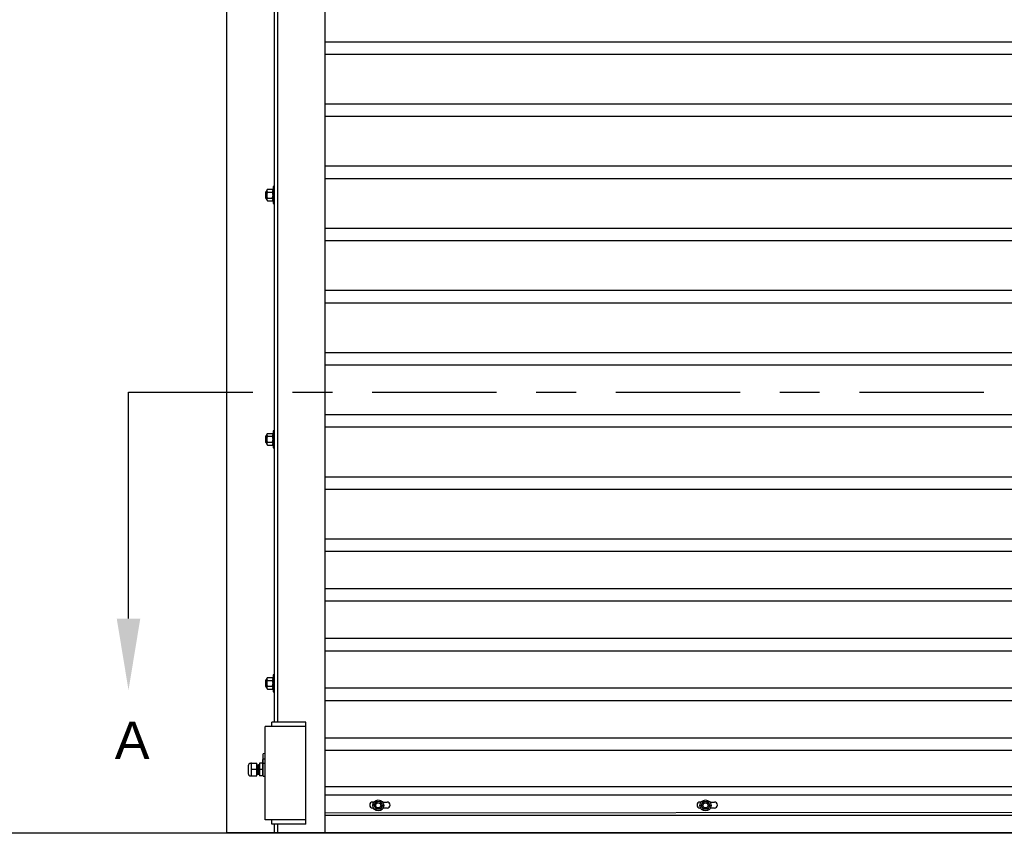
# Model space of a CAD drawing. Header units: inches. Extents: x 170 to 312, y 215 to 248.
# Tile 314 of 340: x 299.58 to 302.05, y 240.1 to 242.15. Entities that reach past the tile are written whole.
import ezdxf
from ezdxf import colors
from ezdxf.entities.mleader import LeaderData, LeaderLine
from ezdxf.math import Vec2, Vec3

# ---------------------------------------------------------------- set-up
doc = ezdxf.new("R2010")
doc.units = ezdxf.units.IN
doc.header["$LTSCALE"] = 0.25
doc.header["$MEASUREMENT"] = 0
doc.linetypes.add('CENTER', pattern=[2, 1.25, -0.25, 0.25, -0.25])
doc.layers.add('MOTOR RH', color=7, linetype='Continuous')
doc.layers.add('SECTION CUTS', color=6, linetype='CENTER')
doc.styles.add('ARIAL', font='arial.ttf', dxfattribs={"height": 0.09375})
doc.styles.get("Standard").update_dxf_attribs({"font": 'romans.shx'})

msp = doc.modelspace()

# ---------------------------------------------------------------- linework, layer by layer
at = {"layer": 'MOTOR RH'}
for p, q in [((300.344, 240.10529), (300.344, 244.32505)), ((300.09675, 240.10529), (300.09675, 244.3)), ((300.21611, 240.38253), (300.21611, 244.3)), ((300.22464, 240.38253), (300.22464, 244.3)), ((300.344, 242.09388), (304.4705, 242.09388)), ((300.344, 242.06263), (304.4705, 242.06263)), ((300.344, 241.93763), (304.4705, 241.93763)), ((300.344, 241.90638), (304.4705, 241.90638)), ((300.344, 241.78138), (304.4705, 241.78138)), ((300.344, 241.75013), (304.4705, 241.75013)), ((300.19394, 241.71566), (300.19394, 241.70064)), ((300.19496, 241.71667), (300.19496, 241.69962)), ((300.19742, 241.72094), (300.19742, 241.69536)), ((300.19912, 241.72291), (300.21099, 241.72291)), ((300.19912, 241.71553), (300.21099, 241.71553)), ((300.2127, 241.72946), (300.2127, 241.68683)), ((300.2127, 241.71667), (300.2127, 241.71922)), ((300.19912, 241.70076), (300.21099, 241.70076)), ((300.19912, 241.69338), (300.21099, 241.69338)), ((300.344, 241.62513), (304.4705, 241.62513)), ((300.344, 241.59388), (304.4705, 241.59388)), ((300.344, 241.46888), (304.4705, 241.46888)), ((300.344, 241.43763), (304.4705, 241.43763)), ((300.344, 241.31263), (304.4705, 241.31263)), ((300.344, 241.28138), (304.4705, 241.28138)), ((300.344, 241.15638), (304.4705, 241.15638)), ((300.344, 241.12513), (304.4705, 241.12513)), ((300.19394, 241.1018), (300.19394, 241.08678)), ((300.19496, 241.10281), (300.19496, 241.08576)), ((300.19742, 241.10708), (300.19742, 241.0815)), ((300.19912, 241.10906), (300.21099, 241.10906)), ((300.19912, 241.10167), (300.21099, 241.10167)), ((300.2127, 241.1156), (300.2127, 241.07297)), ((300.2127, 241.10281), (300.2127, 241.10536)), ((300.19912, 241.0869), (300.21099, 241.0869)), ((300.19912, 241.07952), (300.21099, 241.07952)), ((300.344, 241.00013), (304.4705, 241.00013)), ((300.344, 240.96888), (304.4705, 240.96888)), ((300.344, 240.84388), (304.4705, 240.84388)), ((300.344, 240.81263), (304.4705, 240.81263)), ((300.344, 240.71888), (304.4705, 240.71888)), ((300.344, 240.68763), (304.4705, 240.68763)), ((300.344, 240.59388), (304.4705, 240.59388)), ((300.344, 240.56263), (304.4705, 240.56263)), ((300.2127, 240.50174), (300.2127, 240.45911)), ((300.19394, 240.48794), (300.19394, 240.47292)), ((300.19496, 240.48895), (300.19496, 240.4719)), ((300.19742, 240.49322), (300.19742, 240.46764)), ((300.19912, 240.4952), (300.21099, 240.4952)), ((300.19912, 240.48781), (300.21099, 240.48781)), ((300.2127, 240.48895), (300.2127, 240.4915)), ((300.19912, 240.47305), (300.21099, 240.47305)), ((300.19912, 240.46566), (300.21099, 240.46566)), ((300.344, 240.46888), (304.4705, 240.46888)), ((300.344, 240.43763), (304.4705, 240.43763)), ((300.29496, 240.38253), (300.2097, 240.38253)), ((300.2097, 240.37188), (300.2097, 240.38253)), ((300.29496, 240.12676), (300.29496, 240.38253)), ((300.19265, 240.13742), (300.19265, 240.37188)), ((300.29496, 240.37188), (300.19265, 240.37188)), ((300.344, 240.34388), (304.4705, 240.34388)), ((300.19265, 240.30406), (300.18809, 240.30315)), ((300.18809, 240.24676), (300.18809, 240.30315)), ((300.344, 240.31263), (304.4705, 240.31263)), ((300.15863, 240.27953), (300.15661, 240.27739)), ((300.15863, 240.24756), (300.15851, 240.27951)), ((300.15863, 240.27953), (300.17227, 240.27953)), ((300.17227, 240.24756), (300.17227, 240.27953)), ((300.17909, 240.27953), (300.17909, 240.24756)), ((300.18621, 240.27953), (300.17909, 240.27953)), ((300.18627, 240.2886), (300.18621, 240.24756)), ((300.19265, 240.29012), (300.18809, 240.28972)), ((300.1502, 240.27312), (300.1502, 240.25397)), ((300.17227, 240.26354), (300.15661, 240.26354)), ((300.17909, 240.25233), (300.17864, 240.25233)), ((300.18621, 240.26354), (300.17909, 240.26354)), ((300.15863, 240.24756), (300.15661, 240.2497)), ((300.15661, 240.24756), (300.15661, 240.24756)), ((300.15863, 240.24756), (300.17227, 240.24756)), ((300.18621, 240.24756), (300.17909, 240.24756)), ((300.344, 240.22141), (304.4705, 240.22141)), ((300.344, 240.2001), (304.4705, 240.2001)), ((300.46336, 240.18203), (300.46633, 240.18203)), ((300.46615, 240.17347), (300.47168, 240.18305)), ((300.47168, 240.18305), (300.48275, 240.18305)), ((300.48275, 240.18305), (300.48828, 240.17347)), ((300.4881, 240.18203), (300.49951, 240.18203)), ((301.2861, 240.18203), (301.28908, 240.18203)), ((301.28889, 240.17347), (301.29443, 240.18305)), ((301.29443, 240.18305), (301.30549, 240.18305)), ((301.30549, 240.18305), (301.31103, 240.17347)), ((301.31084, 240.18203), (301.32225, 240.18203)), ((300.344, 240.15529), (304.4705, 240.15858)), ((300.46496, 240.16702), (300.46336, 240.16702)), ((300.46615, 240.17347), (300.47168, 240.16388)), ((300.48275, 240.16388), (300.47168, 240.16388)), ((300.48828, 240.17347), (300.48275, 240.16388)), ((300.49951, 240.16702), (300.48947, 240.16702)), ((301.28771, 240.16702), (301.2861, 240.16702)), ((301.28889, 240.17347), (301.29443, 240.16388)), ((301.30549, 240.16388), (301.29443, 240.16388)), ((301.31103, 240.17347), (301.30549, 240.16388)), ((301.32225, 240.16702), (301.31221, 240.16702)), ((300.29496, 240.13742), (300.19265, 240.13742)), ((300.2097, 240.12676), (300.2097, 240.13742)), ((300.29496, 240.12676), (300.2097, 240.12676)), ((300.21611, 240.10529), (300.21611, 240.12676)), ((300.22464, 240.10529), (300.22464, 240.12676)), ((300.344, 240.14894), (304.4705, 240.14894)), ((304.4705, 240.14792), (300.344, 240.14792)), ((306.28719, 240.10342), (298.55104, 240.10342)), ((300.09675, 240.10529), (304.71775, 240.10529))]:
    msp.add_line(p, q, dxfattribs=at)
for centre, radius in [((300.47722, 240.17347), 0.01385), ((300.47722, 240.17347), 0.00958), ((300.47722, 240.17347), 0.00639), ((301.29996, 240.17347), 0.01385), ((301.29996, 240.17347), 0.00958), ((301.29996, 240.17347), 0.00639)]:
    msp.add_circle(centre, radius, dxfattribs=at)
for centre, radius, start, end in [((300.15661, 240.27312), 0.00641, 90, 180), ((300.15661, 240.25397), 0.00641, 180, 270), ((300.17406, 240.25233), 0.000446, 180, 269.98974), ((300.17909, 240.25233), 0.000446, 180, 270), ((300.46336, 240.17452), 0.0075, 90, 270), ((300.49951, 240.17452), 0.0075, 270, 90), ((301.2861, 240.17452), 0.0075, 90, 270), ((301.32225, 240.17452), 0.0075, 270, 90)]:
    msp.add_arc(centre, radius, start, end, dxfattribs=at)
msp.add_ellipse((300.18442, 240.26354), major_axis=(0, 0.01678), ratio=0.9090909, start_param=5.7138504, end_param=6.0408195, dxfattribs=at)
for points in [[(300.19496, 241.71667), (300.19394, 241.71566)], [(300.19742, 241.71667), (300.19496, 241.71667)], [(300.19912, 241.72291), (300.19742, 241.72094)], [(300.2127, 241.72094), (300.21099, 241.72291)], [(300.21611, 241.72946), (300.2127, 241.72946)], [(300.19394, 241.70064), (300.19496, 241.69962)], [(300.19496, 241.69962), (300.19742, 241.69962)], [(300.19742, 241.69536), (300.19912, 241.69338)], [(300.21099, 241.69338), (300.2127, 241.69536)], [(300.2127, 241.69962), (300.2127, 241.69962)], [(300.2127, 241.68683), (300.21611, 241.68683)], [(300.19496, 241.10281), (300.19394, 241.1018)], [(300.19742, 241.10281), (300.19496, 241.10281)], [(300.19912, 241.10906), (300.19742, 241.10708)], [(300.2127, 241.10708), (300.21099, 241.10906)], [(300.21611, 241.1156), (300.2127, 241.1156)], [(300.19394, 241.08678), (300.19496, 241.08576)], [(300.19496, 241.08576), (300.19742, 241.08576)], [(300.19742, 241.0815), (300.19912, 241.07952)], [(300.21099, 241.07952), (300.2127, 241.0815)], [(300.2127, 241.08576), (300.2127, 241.08576)], [(300.2127, 241.07297), (300.21611, 241.07297)], [(300.21611, 240.50174), (300.2127, 240.50174)], [(300.19496, 240.48895), (300.19394, 240.48794)], [(300.19742, 240.48895), (300.19496, 240.48895)], [(300.19912, 240.4952), (300.19742, 240.49322)], [(300.2127, 240.49322), (300.21099, 240.4952)], [(300.19394, 240.47292), (300.19496, 240.4719)], [(300.19496, 240.4719), (300.19742, 240.4719)], [(300.19742, 240.46764), (300.19912, 240.46566)], [(300.21099, 240.46566), (300.2127, 240.46764)], [(300.2127, 240.4719), (300.2127, 240.4719)], [(300.2127, 240.45911), (300.21611, 240.45911)], [(300.18809, 240.27824), (300.18621, 240.27824)], [(300.18809, 240.2886), (300.18627, 240.2886)], [(300.17445, 240.27475), (300.17227, 240.27475)], [(300.17227, 240.25233), (300.17361, 240.25233)], [(300.1745, 240.25233), (300.17529, 240.25233)], [(300.17613, 240.27475), (300.17534, 240.27475)], [(300.17618, 240.25233), (300.17697, 240.25233)], [(300.1778, 240.27475), (300.17702, 240.27475)], [(300.17786, 240.25233), (300.17864, 240.25233)], [(300.17909, 240.27475), (300.1787, 240.27475)], [(300.18621, 240.24884), (300.18809, 240.24884)], [(300.18809, 240.24676), (300.19265, 240.24676)]]:
    msp.add_open_spline(points, degree=1, dxfattribs=at)
for points, knots in [([(300.19742, 241.71922), (300.19748, 241.71974), (300.19762, 241.72079), (300.19838, 241.72202), (300.19896, 241.72271), (300.19912, 241.72291)], [0, 0, 0, 0, 0.40629469, 0.8272685, 1, 1, 1, 1]), ([(300.19912, 241.71553), (300.19868, 241.71611), (300.19776, 241.71727), (300.19742, 241.71855), (300.19742, 241.71921), (300.19742, 241.71922)], [0, 0, 0, 0, 0.4843315, 0.9863252, 1, 1, 1, 1]), ([(300.19742, 241.70815), (300.19742, 241.70832), (300.19743, 241.70942), (300.19771, 241.71149), (300.19839, 241.71377), (300.19894, 241.7151), (300.19912, 241.71553)], [0, 0, 0, 0, 0.0665352, 0.4352862, 0.8145477, 1, 1, 1, 1]), ([(300.2127, 241.71922), (300.21263, 241.71974), (300.2125, 241.72079), (300.21173, 241.72202), (300.21116, 241.72271), (300.21099, 241.72291)], [0, 0, 0, 0, 0.4062869, 0.82727, 1, 1, 1, 1]), ([(300.21099, 241.71553), (300.21144, 241.71611), (300.21235, 241.71727), (300.21269, 241.71855), (300.2127, 241.71921), (300.2127, 241.71922)], [0, 0, 0, 0, 0.4843418, 0.9863253, 1, 1, 1, 1]), ([(300.2127, 241.70815), (300.21269, 241.70832), (300.21268, 241.70942), (300.2124, 241.71149), (300.21172, 241.71377), (300.21117, 241.7151), (300.21099, 241.71553)], [0, 0, 0, 0, 0.0665352, 0.4352862, 0.8145477, 1, 1, 1, 1]), ([(300.19912, 241.70076), (300.19887, 241.70139), (300.19827, 241.70287), (300.19758, 241.70533), (300.19747, 241.7072), (300.19742, 241.70815)], [0, 0, 0, 0, 0.2654613, 0.6280785, 1, 1, 1, 1]), ([(300.19742, 241.69707), (300.19748, 241.69759), (300.19762, 241.69864), (300.19838, 241.69986), (300.19896, 241.70056), (300.19912, 241.70076)], [0, 0, 0, 0, 0.4062945, 0.8272686, 1, 1, 1, 1]), ([(300.19912, 241.69338), (300.19868, 241.69395), (300.19776, 241.69512), (300.19742, 241.6964), (300.19742, 241.69705), (300.19742, 241.69707)], [0, 0, 0, 0, 0.4843323, 0.9863252, 1, 1, 1, 1]), ([(300.21099, 241.70076), (300.21124, 241.70139), (300.21184, 241.70287), (300.21253, 241.70533), (300.21264, 241.7072), (300.2127, 241.70815)], [0, 0, 0, 0, 0.2654595, 0.6280849, 1, 1, 1, 1]), ([(300.2127, 241.69707), (300.21263, 241.69759), (300.2125, 241.69864), (300.21173, 241.69986), (300.21116, 241.70056), (300.21099, 241.70076)], [0, 0, 0, 0, 0.40628648, 0.82726969, 1, 1, 1, 1]), ([(300.21099, 241.69338), (300.21144, 241.69395), (300.21235, 241.69512), (300.21269, 241.6964), (300.2127, 241.69705), (300.2127, 241.69707)], [0, 0, 0, 0, 0.4843415, 0.9863242, 1, 1, 1, 1]), ([(300.19742, 241.10536), (300.19748, 241.10588), (300.19762, 241.10693), (300.19838, 241.10816), (300.19896, 241.10885), (300.19912, 241.10906)], [0, 0, 0, 0, 0.40629469, 0.8272685, 1, 1, 1, 1]), ([(300.19912, 241.10167), (300.19868, 241.10225), (300.19776, 241.10341), (300.19742, 241.10469), (300.19742, 241.10535), (300.19742, 241.10536)], [0, 0, 0, 0, 0.4843315, 0.9863252, 1, 1, 1, 1]), ([(300.19742, 241.09429), (300.19742, 241.09446), (300.19743, 241.09556), (300.19771, 241.09763), (300.19839, 241.09991), (300.19894, 241.10124), (300.19912, 241.10167)], [0, 0, 0, 0, 0.0665352, 0.4352862, 0.8145477, 1, 1, 1, 1]), ([(300.19912, 241.0869), (300.19887, 241.08753), (300.19827, 241.08901), (300.19758, 241.09147), (300.19747, 241.09334), (300.19742, 241.09429)], [0, 0, 0, 0, 0.2654613, 0.6280785, 1, 1, 1, 1]), ([(300.2127, 241.10536), (300.21263, 241.10588), (300.2125, 241.10693), (300.21173, 241.10816), (300.21116, 241.10885), (300.21099, 241.10906)], [0, 0, 0, 0, 0.4062869, 0.82727, 1, 1, 1, 1]), ([(300.21099, 241.10167), (300.21144, 241.10225), (300.21235, 241.10341), (300.21269, 241.10469), (300.2127, 241.10535), (300.2127, 241.10536)], [0, 0, 0, 0, 0.4843418, 0.9863253, 1, 1, 1, 1]), ([(300.2127, 241.09429), (300.21269, 241.09446), (300.21268, 241.09556), (300.2124, 241.09763), (300.21172, 241.09991), (300.21117, 241.10124), (300.21099, 241.10167)], [0, 0, 0, 0, 0.0665352, 0.4352862, 0.8145477, 1, 1, 1, 1]), ([(300.21099, 241.0869), (300.21124, 241.08753), (300.21184, 241.08901), (300.21253, 241.09147), (300.21264, 241.09334), (300.2127, 241.09429)], [0, 0, 0, 0, 0.2654595, 0.6280849, 1, 1, 1, 1]), ([(300.19742, 241.08321), (300.19748, 241.08373), (300.19762, 241.08478), (300.19838, 241.08601), (300.19896, 241.0867), (300.19912, 241.0869)], [0, 0, 0, 0, 0.4062945, 0.8272686, 1, 1, 1, 1]), ([(300.19912, 241.07952), (300.19868, 241.0801), (300.19776, 241.08126), (300.19742, 241.08254), (300.19742, 241.0832), (300.19742, 241.08321)], [0, 0, 0, 0, 0.4843323, 0.9863252, 1, 1, 1, 1]), ([(300.2127, 241.08321), (300.21263, 241.08373), (300.2125, 241.08478), (300.21173, 241.08601), (300.21116, 241.0867), (300.21099, 241.0869)], [0, 0, 0, 0, 0.40628648, 0.82726969, 1, 1, 1, 1]), ([(300.21099, 241.07952), (300.21144, 241.0801), (300.21235, 241.08126), (300.21269, 241.08254), (300.2127, 241.0832), (300.2127, 241.08321)], [0, 0, 0, 0, 0.4843415, 0.9863242, 1, 1, 1, 1]), ([(300.19742, 240.4915), (300.19748, 240.49202), (300.19762, 240.49307), (300.19838, 240.4943), (300.19896, 240.49499), (300.19912, 240.4952)], [0, 0, 0, 0, 0.40629469, 0.8272685, 1, 1, 1, 1]), ([(300.19912, 240.48781), (300.19868, 240.48839), (300.19776, 240.48956), (300.19742, 240.49083), (300.19742, 240.49149), (300.19742, 240.4915)], [0, 0, 0, 0, 0.4843315, 0.9863252, 1, 1, 1, 1]), ([(300.19742, 240.48043), (300.19742, 240.4806), (300.19743, 240.4817), (300.19771, 240.48377), (300.19839, 240.48605), (300.19894, 240.48738), (300.19912, 240.48781)], [0, 0, 0, 0, 0.0665352, 0.4352862, 0.8145477, 1, 1, 1, 1]), ([(300.19912, 240.47305), (300.19887, 240.47367), (300.19827, 240.47515), (300.19758, 240.47761), (300.19747, 240.47948), (300.19742, 240.48043)], [0, 0, 0, 0, 0.2654613, 0.6280785, 1, 1, 1, 1]), ([(300.2127, 240.4915), (300.21263, 240.49202), (300.2125, 240.49307), (300.21173, 240.4943), (300.21116, 240.49499), (300.21099, 240.4952)], [0, 0, 0, 0, 0.4062869, 0.82727, 1, 1, 1, 1]), ([(300.21099, 240.48781), (300.21144, 240.48839), (300.21235, 240.48956), (300.21269, 240.49083), (300.2127, 240.49149), (300.2127, 240.4915)], [0, 0, 0, 0, 0.4843418, 0.9863253, 1, 1, 1, 1]), ([(300.2127, 240.48043), (300.21269, 240.4806), (300.21268, 240.4817), (300.2124, 240.48377), (300.21172, 240.48605), (300.21117, 240.48738), (300.21099, 240.48781)], [0, 0, 0, 0, 0.0665352, 0.4352862, 0.8145477, 1, 1, 1, 1]), ([(300.21099, 240.47305), (300.21124, 240.47367), (300.21184, 240.47515), (300.21253, 240.47761), (300.21264, 240.47948), (300.2127, 240.48043)], [0, 0, 0, 0, 0.2654595, 0.6280849, 1, 1, 1, 1]), ([(300.19742, 240.46935), (300.19748, 240.46987), (300.19762, 240.47092), (300.19838, 240.47215), (300.19896, 240.47284), (300.19912, 240.47305)], [0, 0, 0, 0, 0.4062945, 0.8272686, 1, 1, 1, 1]), ([(300.19912, 240.46566), (300.19868, 240.46624), (300.19776, 240.4674), (300.19742, 240.46868), (300.19742, 240.46934), (300.19742, 240.46935)], [0, 0, 0, 0, 0.4843323, 0.9863252, 1, 1, 1, 1]), ([(300.2127, 240.46935), (300.21263, 240.46987), (300.2125, 240.47092), (300.21173, 240.47215), (300.21116, 240.47284), (300.21099, 240.47305)], [0, 0, 0, 0, 0.40628648, 0.82726969, 1, 1, 1, 1]), ([(300.21099, 240.46566), (300.21144, 240.46624), (300.21235, 240.4674), (300.21269, 240.46868), (300.2127, 240.46934), (300.2127, 240.46935)], [0, 0, 0, 0, 0.4843415, 0.9863242, 1, 1, 1, 1]), ([(300.15861, 240.27952), (300.15861, 240.27952), (300.15862, 240.27951), (300.15843, 240.27951), (300.15795, 240.27953), (300.15768, 240.27953), (300.15742, 240.27953), (300.15705, 240.27953), (300.15676, 240.27953), (300.15661, 240.27953)], [0, 0, 0, 0, 0.41508411, 0.74936318, 0.83710675, 0.86923148, 0.89695074, 0.94781798, 1, 1, 1, 1]), ([(300.17534, 240.27475), (300.17533, 240.27488), (300.17531, 240.27508), (300.17481, 240.27526), (300.17431, 240.2748), (300.17444, 240.27447), (300.17432, 240.27354), (300.17429, 240.27255), (300.17426, 240.27164), (300.17425, 240.27129)], [0, 0, 0, 0, 0.14777, 0.2221785, 0.302666, 0.5018703, 0.7020789, 0.8849541, 1, 1, 1, 1]), ([(300.17702, 240.27475), (300.177, 240.27491), (300.17698, 240.2751), (300.17659, 240.27522), (300.17634, 240.27515), (300.17598, 240.27477), (300.17613, 240.27458), (300.17604, 240.27351), (300.176, 240.27296)], [0, 0, 0, 0, 0.2295401, 0.2734439, 0.3123554, 0.3541739, 0.6696716, 1, 1, 1, 1]), ([(300.17869, 240.27469), (300.17869, 240.27478), (300.17871, 240.27494), (300.17833, 240.27526), (300.17783, 240.27508), (300.1778, 240.27472), (300.17772, 240.27423), (300.17769, 240.27337), (300.17767, 240.27292)], [0, 0, 0, 0, 0.1201309, 0.222549, 0.3172181, 0.5093461, 0.7427656, 1, 1, 1, 1]), ([(300.17423, 240.27129), (300.1742, 240.2702), (300.17414, 240.26794), (300.17404, 240.26401), (300.17395, 240.26059), (300.17389, 240.25787), (300.17381, 240.25516), (300.17371, 240.25283), (300.17364, 240.2525), (300.17361, 240.25233)], [0, 0, 0, 0, 0.1576479, 0.3272144, 0.4414984, 0.5518843, 0.6622696, 0.8333135, 1, 1, 1, 1]), ([(300.17425, 240.27129), (300.17423, 240.27062), (300.17419, 240.2694), (300.17414, 240.26732), (300.17408, 240.26541), (300.17405, 240.2642), (300.17403, 240.26354)], [0, 0, 0, 0, 0.3209037, 0.5829364, 0.7689496, 1, 1, 1, 1]), ([(300.17406, 240.25189), (300.17419, 240.25194), (300.17443, 240.25204), (300.17456, 240.2526), (300.17461, 240.25348), (300.17469, 240.25514), (300.17474, 240.25699), (300.17475, 240.25767)], [0, 0, 0, 0, 0.1384427, 0.2577239, 0.4493445, 0.7990682, 1, 1, 1, 1]), ([(300.17475, 240.25767), (300.17477, 240.2581), (300.17479, 240.25911), (300.17485, 240.26116), (300.17489, 240.26271), (300.17492, 240.26354)], [0, 0, 0, 0, 0.25689322, 0.60089186, 1, 1, 1, 1]), ([(300.17534, 240.27475), (300.17532, 240.27468), (300.17527, 240.27454), (300.1752, 240.27336), (300.17511, 240.27126), (300.17503, 240.26795), (300.17493, 240.26401), (300.17485, 240.26062), (300.1748, 240.2586), (300.17478, 240.25776), (300.17477, 240.25767)], [0, 0, 0, 0, 0.1212347, 0.2467504, 0.3722672, 0.5527221, 0.7389539, 0.86447, 0.9857048, 1, 1, 1, 1]), ([(300.17528, 240.25233), (300.1753, 240.2522), (300.17532, 240.252), (300.17582, 240.25182), (300.17631, 240.25229), (300.17619, 240.25262), (300.1763, 240.25354), (300.17634, 240.25459), (300.17637, 240.25556), (300.17638, 240.25598)], [0, 0, 0, 0, 0.1447852, 0.2176906, 0.2965525, 0.4917327, 0.6878973, 0.867078, 1, 1, 1, 1]), ([(300.17597, 240.27296), (300.17595, 240.27248), (300.1759, 240.27119), (300.17582, 240.26792), (300.17572, 240.26402), (300.17563, 240.26059), (300.17557, 240.25787), (300.17549, 240.25516), (300.17539, 240.25283), (300.17532, 240.2525), (300.17529, 240.25233)], [0, 0, 0, 0, 0.0870476, 0.2360592, 0.3898417, 0.4934874, 0.5935976, 0.6937076, 0.8488297, 1, 1, 1, 1]), ([(300.176, 240.27296), (300.17598, 240.27274), (300.17593, 240.27192), (300.17588, 240.26968), (300.17579, 240.26668), (300.17574, 240.26473), (300.17571, 240.26355)], [0, 0, 0, 0, 0.1292833, 0.488595, 0.6910463, 1, 1, 1, 1]), ([(300.17638, 240.25598), (300.1764, 240.25659), (300.17644, 240.25775), (300.17649, 240.25977), (300.17655, 240.26168), (300.17658, 240.26288), (300.1766, 240.26355)], [0, 0, 0, 0, 0.30189283, 0.57126156, 0.76248171, 1, 1, 1, 1]), ([(300.17702, 240.27475), (300.177, 240.27468), (300.17695, 240.27454), (300.17688, 240.27336), (300.17679, 240.27127), (300.17671, 240.26794), (300.17661, 240.26402), (300.17653, 240.2606), (300.17646, 240.25797), (300.17642, 240.25661), (300.1764, 240.25598)], [0, 0, 0, 0, 0.1112508, 0.2264305, 0.3416111, 0.5072057, 0.6781016, 0.7932815, 0.9045328, 1, 1, 1, 1]), ([(300.17765, 240.27292), (300.17763, 240.27245), (300.17757, 240.27117), (300.17749, 240.26792), (300.1774, 240.26402), (300.17731, 240.26059), (300.17724, 240.25787), (300.17717, 240.25516), (300.17707, 240.25283), (300.177, 240.2525), (300.17697, 240.25233)], [0, 0, 0, 0, 0.0847762, 0.2341586, 0.3883237, 0.4922273, 0.5925868, 0.6929456, 0.8484536, 1, 1, 1, 1]), ([(300.17699, 240.25234), (300.17699, 240.25227), (300.17698, 240.25213), (300.17733, 240.25182), (300.17783, 240.25201), (300.17786, 240.25235), (300.17796, 240.25308), (300.17804, 240.25495), (300.17812, 240.25779), (300.17819, 240.26073), (300.17825, 240.26251), (300.17828, 240.26354)], [0, 0, 0, 0, 0.04327057, 0.08914468, 0.13154782, 0.21760374, 0.32215443, 0.53187285, 0.73473665, 0.84636244, 1, 1, 1, 1]), ([(300.17767, 240.27292), (300.17766, 240.27261), (300.1776, 240.27164), (300.17755, 240.26927), (300.17747, 240.26637), (300.17742, 240.26458), (300.17738, 240.26354)], [0, 0, 0, 0, 0.1679627, 0.528528, 0.7269287, 1, 1, 1, 1]), ([(300.1787, 240.27475), (300.17868, 240.27468), (300.17863, 240.27454), (300.17856, 240.27336), (300.17847, 240.27127), (300.17839, 240.26794), (300.17831, 240.26502), (300.17828, 240.26354)], [0, 0, 0, 0, 0.16406261, 0.33391862, 0.5037761, 0.74797897, 1, 1, 1, 1]), ([(300.15661, 240.24756), (300.15685, 240.2476), (300.15733, 240.2477), (300.158, 240.248), (300.15841, 240.24771), (300.15863, 240.24756)], [0, 0, 0, 0, 0.3172279, 0.6455191, 1, 1, 1, 1])]:
    msp.add_open_spline(points, degree=3, knots=knots, dxfattribs=at)
at = {"layer": 'SECTION CUTS'}
msp.add_line((299.84941, 241.2129), (304.85895, 241.2129), dxfattribs=at)

# ---------------------------------------------------------------- texts
at = {"layer": 'SECTION CUTS', "style": 'ARIAL'}
msp.add_text('A', height=0.09375, dxfattribs=at).set_placement((299.81494, 240.29047))

# ---------------------------------------------------------------- leaders
at = {"layer": 'SECTION CUTS'}
ml = msp.add_multileader_mtext('Standard', dxfattribs=at)
ml.set_content('', color=256)
ml.set_leader_properties()
ml.build(insert=Vec2(0, 0))
ml.multileader.update_dxf_attribs({"dogleg_length": 0, "arrow_head_size": 0.18})
ctx = ml.context
ctx.base_point, ctx.char_height, ctx.arrow_head_size, ctx.landing_gap_size, ctx.plane_origin = Vec3(299.84941, 241.2129), 0.18, 0.18, 0, Vec3(299.84941, 240.46338)
notes = []
notes.append((ctx, [(0, (1, 1, 0), (299.84941, 241.2129), (1, 0), 0, [(0, [(299.84941, 240.46338)], 0, [])])]))
ctx.mtext.insert, ctx.mtext.flow_direction = Vec3(299.84941, 241.3029), 5
for ctx, leaders in notes:
    for number, flags, end, landing, length, lines in leaders:
        leader = LeaderData()
        leader.index, (leader.has_last_leader_line, leader.has_dogleg_vector, leader.attachment_direction) = number, flags
        leader.last_leader_point, leader.dogleg_vector, leader.dogleg_length = Vec3(end), Vec3(landing), length
        for number, points, colour, breaks in lines:
            line = LeaderLine()
            line.index, line.vertices, line.color, line.breaks = number, Vec3.list(points), colors.encode_raw_color(colour), breaks
            leader.lines.append(line)
        ctx.leaders.append(leader)

doc.saveas('drawing.dxf')
